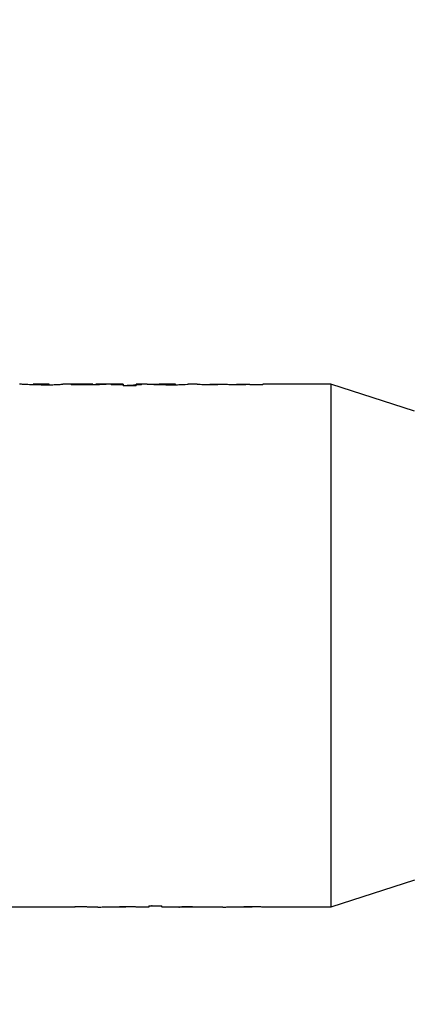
# Model space of a CAD drawing. Header units: inches. Extents: x 24 to 1128, y -69 to 748.
# Tile 291 of 656: x 342.38 to 349.75, y 595.06 to 613.42. Entities that reach past the tile are written whole.
import ezdxf

# ---------------------------------------------------------------- set-up
doc = ezdxf.new("R2010")
doc.units = ezdxf.units.IN
doc.header["$LTSCALE"] = 32
doc.header["$MEASUREMENT"] = 0
doc.layers.add('Dimension (ANSI)', color=7, linetype='Continuous', lineweight=25)
doc.layers.add('Visible (ANSI)', color=7, linetype='Continuous', lineweight=30)
doc.styles.add('Note Text (ANSI)', font='tahoma.ttf')
doc.dimstyles.new('SB Fraction-16 (ANSI)', dxfattribs={"dimscale": 32, "dimtxt": 0.125, "dimasz": 0.098425, "dimexe": 0.125, "dimexo": 0.0625, "dimgap": 0.031496, "dimtad": 0, "dimtih": 1, "dimtoh": 1, "dimdec": 4, "dimrnd": 1e-08, "dimzin": 0, "dimdsep": 46, "dimlunit": 5, "dimtxsty": 'Note Text (ANSI)', "dimcen": 0.09, "dimdle": 0.393701, "dimclrd": 256, "dimclre": 256, "dimclrt": 256, "dimadec": 0, "dimazin": 3, "dimtfac": 0.96, "dimtofl": 0, "dimtmove": 0, "dimatfit": 3, "dimfxl": 1, "dimfrac": 2, "dimtolj": 1, "dimtzin": 12, "dimlwd": -1, "dimlwe": -1, "dimarcsym": 0})

# ---------------------------------------------------------------- blocks, each defined once
blk = doc.blocks.new('*D18')
at = {"layer": 'Defpoints', "color": 0, "transparency": 16777216}
for p in [(468.781, 692.669), (316.974, 544.669), (468.781, 544.669)]:
    blk.add_point(p, dxfattribs=at)
at = {"layer": 'Dimension (ANSI)', "transparency": 16777216}
for p, q in [((466.781, 692.669), (312.974, 692.669)), ((316.974, 689.519), (316.974, 626.768)), ((316.974, 547.818), (316.974, 620.569)), ((466.781, 544.669), (312.974, 544.669))]:
    blk.add_line(p, q, dxfattribs=at)
for points in [[(316.449, 689.519), (317.499, 689.519), (316.974, 692.669)], [(316.449, 547.818), (317.499, 547.818), (316.974, 544.669)]]:
    blk.add_solid(points, dxfattribs=at)
at = {"layer": 'Dimension (ANSI)', "transparency": 16777216, "insert": (312.872, 625.76), "char_height": 4, "attachment_point": 1, "style": 'Note Text (ANSI)'}
blk.add_mtext('\\A1;148', dxfattribs=at)

msp = doc.modelspace()

# ---------------------------------------------------------------- linework, layer by layer
at = {"layer": 'Visible (ANSI)'}
for p, q in [((342.63009, 606.61217), (342.63009, 606.62213)), ((342.93084, 606.62253), (342.63296, 606.62253)), ((342.67281, 606.61149), (342.67281, 606.62099)), ((342.78199, 606.61081), (342.78199, 606.61945)), ((342.88879, 606.61147), (342.88879, 606.62091)), ((342.93389, 606.6122), (342.93389, 606.62213)), ((343.44345, 606.62253), (343.18401, 606.62253)), ((343.33895, 606.62156), (343.33895, 606.61419)), ((343.33895, 606.62156), (343.35893, 606.62156)), ((343.35893, 606.61371), (343.35893, 606.62156)), ((343.6109, 606.61082), (343.6109, 606.61945)), ((343.74401, 606.61156), (343.74401, 606.62119)), ((343.80058, 606.61251), (343.80058, 606.62048)), ((344.31363, 606.62253), (343.98294, 606.62253)), ((344.08578, 606.62029), (344.08578, 606.6125)), ((344.08578, 606.62029), (344.31363, 606.62029)), ((344.31363, 606.6125), (344.08578, 606.6125)), ((344.31363, 606.62253), (344.31363, 606.62029)), ((344.31363, 606.6125), (344.31363, 606.62029)), ((344.31363, 606.6125), (344.31363, 606.59389)), ((344.55414, 606.59389), (344.31363, 606.59389)), ((344.55414, 606.62029), (344.55414, 606.62253)), ((344.74444, 606.62253), (344.55414, 606.62253)), ((344.55414, 606.62029), (344.6554, 606.62029)), ((344.55414, 606.6125), (344.55414, 606.62029)), ((344.6554, 606.6125), (344.55414, 606.6125)), ((344.55414, 606.59389), (344.55414, 606.6125)), ((344.6554, 606.6125), (344.6554, 606.62029)), ((344.75868, 606.62139), (344.98452, 606.62139)), ((344.98452, 606.6117), (344.98452, 606.62241)), ((345.28911, 606.62241), (344.98452, 606.62241)), ((345.1287, 606.61085), (345.1287, 606.61945)), ((345.28911, 606.61278), (345.28911, 606.62241)), ((345.69338, 606.62253), (345.52485, 606.62253)), ((345.69338, 606.62253), (345.69338, 606.62222)), ((345.93389, 606.61083), (345.93389, 606.62221)), ((345.9346, 606.62253), (346.18705, 606.62253)), ((345.9507, 606.61084), (345.9507, 606.62147)), ((346.05711, 606.61256), (346.05711, 606.62029)), ((346.18705, 606.62253), (346.18705, 606.62145)), ((346.18705, 606.61708), (346.18705, 606.62145)), ((346.42756, 606.61083), (346.42756, 606.62221)), ((346.42831, 606.62253), (346.68072, 606.62253)), ((346.44516, 606.61083), (346.44516, 606.62147)), ((346.55078, 606.61233), (346.55078, 606.62029)), ((346.68072, 606.62253), (346.68072, 606.62145)), ((346.68072, 606.6169), (346.68072, 606.62145)), ((346.68072, 606.6169), (346.68072, 606.6125)), ((346.92123, 606.6125), (346.68072, 606.6125)), ((346.92123, 606.6125), (346.92123, 606.62253)), ((348.18763, 606.62253), (346.92123, 606.62253)), ((348.18763, 606.62253), (348.18763, 596.87453)), ((349.74963, 606.12003), (348.18763, 606.62253)), ((349.74963, 597.37703), (348.18763, 596.87453)), ((342.42756, 596.87453), (341.85463, 596.87453)), ((342.42756, 596.88078), (342.42756, 596.87453)), ((342.42756, 596.88078), (342.66806, 596.88078)), ((342.66806, 596.87744), (342.66806, 596.88078)), ((342.66806, 596.87744), (342.66806, 596.87467)), ((342.66806, 596.87453), (342.66806, 596.87467)), ((342.9151, 596.87453), (342.66806, 596.87453)), ((342.79801, 596.88092), (342.79801, 596.87522)), ((342.90362, 596.88212), (342.90362, 596.87466)), ((342.92123, 596.88212), (342.92123, 596.87604)), ((343.16173, 596.87732), (343.16173, 596.87467)), ((343.16173, 596.87453), (343.16173, 596.87467)), ((343.4094, 596.87453), (343.16173, 596.87453)), ((343.29168, 596.88074), (343.29168, 596.87522)), ((343.39809, 596.88211), (343.39809, 596.87466)), ((343.4149, 596.88212), (343.4149, 596.87604)), ((343.83674, 596.87453), (343.65521, 596.87453)), ((344.05968, 596.88057), (344.05968, 596.87463)), ((344.36142, 596.87453), (344.06409, 596.87453)), ((344.22008, 596.8821), (344.22008, 596.87572)), ((344.36427, 596.88142), (344.36427, 596.87463)), ((344.52182, 596.87753), (344.36427, 596.87753)), ((344.79465, 596.87453), (344.59826, 596.87453)), ((344.69338, 596.88078), (344.69338, 596.87522)), ((344.69338, 596.88078), (344.79465, 596.88078)), ((344.79465, 596.87522), (344.69338, 596.87522)), ((344.79465, 596.89648), (344.79465, 596.88078)), ((344.79465, 596.89648), (345.03515, 596.89648)), ((344.79465, 596.88078), (344.79465, 596.87522)), ((344.79465, 596.87522), (344.79465, 596.87453)), ((345.03515, 596.88078), (345.03515, 596.89648)), ((345.03515, 596.88078), (345.263, 596.88078)), ((345.03515, 596.88078), (345.03515, 596.87522)), ((345.03515, 596.87453), (345.03515, 596.87522)), ((345.263, 596.87522), (345.03515, 596.87522)), ((345.35225, 596.87453), (345.03515, 596.87453)), ((345.263, 596.87522), (345.263, 596.88078)), ((345.54821, 596.88078), (345.54821, 596.87893)), ((345.60477, 596.88154), (345.60477, 596.87477)), ((346.17637, 596.87453), (345.63552, 596.87453)), ((345.73788, 596.88213), (345.73788, 596.87572)), ((345.98986, 596.87984), (345.98986, 596.87463)), ((346.00984, 596.87463), (345.98986, 596.87463)), ((346.00984, 596.87463), (346.00984, 596.87947)), ((346.4149, 596.88103), (346.4149, 596.87622)), ((346.7031, 596.87453), (346.43077, 596.87453)), ((346.45999, 596.8816), (346.45999, 596.8749)), ((346.5668, 596.88213), (346.5668, 596.87572)), ((346.67597, 596.88159), (346.67597, 596.87486)), ((346.7187, 596.88105), (346.7187, 596.87622)), ((348.18763, 596.87453), (346.95723, 596.87453))]:
    msp.add_line(p, q, dxfattribs=at)
for points, knots in [([(342.78199, 606.61081), (342.75343, 606.61084), (342.72738, 606.61087), (342.66421, 606.61156), (342.63352, 606.61202), (342.54421, 606.61421), (342.50902, 606.61583), (342.46231, 606.61802), (342.43417, 606.61958), (342.40448, 606.62135), (342.39303, 606.62208), (342.38279, 606.62249), (342.38113, 606.62253), (342.37996, 606.62253)], [-1.047348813, -1.047348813, -1.047348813, -1.047348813, -0.854873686, -0.854873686, -0.729605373, -0.729605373, -0.51562942, -0.51562942, -0.228090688, -0.228090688, -0.117473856, -0.117473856, -0.084525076, -0.084525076, -0.084525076, -0.084525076]), ([(342.63009, 606.62213), (342.63053, 606.62247), (342.63099, 606.62263), (342.63906, 606.62238), (342.64328, 606.62219), (342.65749, 606.62156), (342.66625, 606.62123), (342.67281, 606.62099)], [-0.257740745, -0.257740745, -0.257740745, -0.257740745, -0.147965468, -0.147965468, -0.088690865, -0.088690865, 0, 0, 0, 0]), ([(342.67281, 606.62099), (342.6797, 606.62077), (342.68691, 606.62051), (342.71027, 606.61999), (342.72233, 606.61982), (342.75331, 606.61948), (342.77181, 606.61946), (342.78199, 606.61945)], [-0.152224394, -0.152224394, -0.152224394, -0.152224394, -0.11432199, -0.11432199, -0.077622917, -0.077622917, 0, 0, 0, 0]), ([(342.78199, 606.61081), (342.80775, 606.61084), (342.82839, 606.61086), (342.87653, 606.6113), (342.9031, 606.61162), (342.98586, 606.61317), (343.02221, 606.61458), (343.06439, 606.61629), (343.08063, 606.61704), (343.13169, 606.6196), (343.15112, 606.62085), (343.17378, 606.62219), (343.18027, 606.62256), (343.18373, 606.62255)], [0, 0, 0, 0, 0.19630921, 0.19630921, 0.33016539, 0.33016539, 0.60893106, 0.60893106, 0.81142835, 0.81142835, 1.31241177, 1.31241177, 1.81290569, 1.81290569, 1.81290569, 1.81290569]), ([(342.78199, 606.61945), (342.79206, 606.61946), (342.80274, 606.61947), (342.83935, 606.61971), (342.85178, 606.61995), (342.87033, 606.62034), (342.88044, 606.62066), (342.88879, 606.62091)], [-0.157578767, -0.157578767, -0.157578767, -0.157578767, -0.134817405, -0.134817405, -0.097054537, -0.097054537, 0, 0, 0, 0]), ([(342.88879, 606.62091), (342.89574, 606.62116), (342.90554, 606.62155), (342.93244, 606.62271), (342.93339, 606.62266), (342.93389, 606.62213)], [-0.4988748, -0.4988748, -0.4988748, -0.4988748, -0.318599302, -0.318599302, 0, 0, 0, 0]), ([(343.61802, 606.61081), (343.58045, 606.61084), (343.53233, 606.61089), (343.43442, 606.6123), (343.4151, 606.61261), (343.3666, 606.6135), (343.35483, 606.6138), (343.33895, 606.61419)], [-0.567123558, -0.567123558, -0.567123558, -0.567123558, -0.219131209, -0.219131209, -0.131275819, -0.131275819, 0, 0, 0, 0]), ([(343.35893, 606.62156), (343.36698, 606.62146), (343.37503, 606.62135), (343.38324, 606.62125), (343.3841, 606.62124), (343.38496, 606.62122), (343.38582, 606.62121), (343.38644, 606.62121), (343.38706, 606.6212), (343.38767, 606.62119), (343.39468, 606.6211), (343.40181, 606.62101), (343.40903, 606.62092), (343.41078, 606.6209), (343.41254, 606.62088), (343.41431, 606.62086), (343.41539, 606.62084), (343.41648, 606.62083), (343.41757, 606.62082), (343.42654, 606.62071), (343.43559, 606.6206), (343.44476, 606.6205), (343.44597, 606.62048), (343.44718, 606.62047), (343.44839, 606.62046), (343.45728, 606.62036), (343.46627, 606.62026), (343.47534, 606.62017), (343.47589, 606.62017), (343.47645, 606.62016), (343.477, 606.62016), (343.47801, 606.62015), (343.47901, 606.62014), (343.48002, 606.62013), (343.48815, 606.62005), (343.49632, 606.61997), (343.50452, 606.61991), (343.50642, 606.61989), (343.50833, 606.61987), (343.51023, 606.61986), (343.51087, 606.61985), (343.51151, 606.61985), (343.51216, 606.61984), (343.51903, 606.61979), (343.52594, 606.61974), (343.53286, 606.6197), (343.53639, 606.61968), (343.53992, 606.61966), (343.54346, 606.61964), (343.54387, 606.61964), (343.54428, 606.61963), (343.54469, 606.61963), (343.55088, 606.6196), (343.55709, 606.61957), (343.56332, 606.61954), (343.56789, 606.61953), (343.57248, 606.61951), (343.57708, 606.6195), (343.57726, 606.6195), (343.57743, 606.6195), (343.57761, 606.6195), (343.58319, 606.61948), (343.58878, 606.61948), (343.59439, 606.61947), (343.59989, 606.61946), (343.6054, 606.61946), (343.6109, 606.61945)], [0, 0, 0, 0, 0.00071941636, 0.00071941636, 0.00071941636, 0.0007946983, 0.0007946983, 0.0007946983, 0.00084835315, 0.00084835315, 0.00084835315, 0.00145755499, 0.00145755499, 0.00145755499, 0.00160545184, 0.00160545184, 0.00160545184, 0.0016967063, 0.0016967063, 0.0016967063, 0.00244636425, 0.00244636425, 0.00244636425, 0.00254505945, 0.00254505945, 0.00254505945, 0.00326906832, 0.00326906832, 0.00326906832, 0.00331341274, 0.00331341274, 0.00331341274, 0.0033934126, 0.0033934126, 0.0033934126, 0.00404109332, 0.00404109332, 0.00404109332, 0.00419121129, 0.00419121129, 0.00419121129, 0.00424176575, 0.00424176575, 0.00424176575, 0.00478283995, 0.00478283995, 0.00478283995, 0.00505812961, 0.00505812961, 0.00505812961, 0.00509011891, 0.00509011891, 0.00509011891, 0.00557147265, 0.00557147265, 0.00557147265, 0.005925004, 0.005925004, 0.005925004, 0.00593847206, 0.00593847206, 0.00593847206, 0.00636683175, 0.00636683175, 0.00636683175, 0.00678682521, 0.00678682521, 0.00678682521, 0.00678682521]), ([(343.64334, 606.62232), (343.63089, 606.62234), (343.61843, 606.62237), (343.60596, 606.62238), (343.605, 606.62239), (343.60404, 606.62239), (343.60308, 606.62239), (343.59073, 606.62241), (343.57837, 606.62242), (343.56601, 606.62243), (343.56491, 606.62244), (343.56381, 606.62244), (343.56272, 606.62244), (343.54987, 606.62245), (343.53703, 606.62247), (343.52427, 606.62248), (343.52366, 606.62248), (343.52305, 606.62248), (343.52244, 606.62248), (343.50908, 606.62249), (343.49581, 606.6225), (343.48254, 606.62251)], [0, 0, 0, 0, 0.00096751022, 0.00096751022, 0.00096751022, 0.0010420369, 0.0010420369, 0.0010420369, 0.00199918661, 0.00199918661, 0.00199918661, 0.00208407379, 0.00208407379, 0.00208407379, 0.0030783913, 0.0030783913, 0.0030783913, 0.00312611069, 0.00312611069, 0.00312611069, 0.00416814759, 0.00416814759, 0.00416814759, 0.00416814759]), ([(343.6109, 606.61945), (343.62572, 606.61946), (343.64095, 606.61948), (343.67823, 606.61966), (343.69389, 606.61983), (343.71355, 606.62007), (343.72328, 606.62024), (343.73503, 606.62054), (343.73837, 606.62067), (343.74321, 606.62094), (343.74351, 606.62107), (343.74401, 606.62119)], [-0.172501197, -0.172501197, -0.172501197, -0.172501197, -0.147617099, -0.147617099, -0.115066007, -0.115066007, -0.068440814, -0.068440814, -0.039038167, -0.039038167, 0, 0, 0, 0]), ([(343.99718, 606.62181), (343.99684, 606.62163), (343.99719, 606.62122), (343.98295, 606.61985), (343.97491, 606.6192), (343.95336, 606.61793), (343.94449, 606.61746), (343.9014, 606.61537), (343.86673, 606.6142), (343.81415, 606.61275), (343.7792, 606.61194), (343.71423, 606.61121), (343.69384, 606.61105), (343.65518, 606.61085), (343.63881, 606.61083), (343.61802, 606.61081)], [-1.56099286, -1.56099286, -1.56099286, -1.56099286, -1.25590377, -1.25590377, -1.08155371, -1.08155371, -0.98434391, -0.98434391, -0.65374139, -0.65374139, -0.29957943, -0.29957943, -0.15844301, -0.15844301, 0, 0, 0, 0]), ([(343.74401, 606.62119), (343.74394, 606.62122), (343.74387, 606.62125), (343.74378, 606.62128), (343.74369, 606.62131), (343.7436, 606.62134), (343.74347, 606.62136), (343.74335, 606.62139), (343.7432, 606.62142), (343.74301, 606.62145), (343.74296, 606.62145), (343.74289, 606.62146), (343.74283, 606.62147), (343.74276, 606.62148), (343.74268, 606.62149), (343.74261, 606.6215), (343.74238, 606.62152), (343.74213, 606.62154), (343.74186, 606.62156), (343.74157, 606.62159), (343.74125, 606.62161), (343.74093, 606.62163), (343.74058, 606.62165), (343.74021, 606.62166), (343.73983, 606.62168), (343.73978, 606.62168), (343.73972, 606.62169), (343.73966, 606.62169), (343.73934, 606.6217), (343.73902, 606.62172), (343.73871, 606.62173), (343.73849, 606.62174), (343.73828, 606.62174), (343.73807, 606.62175), (343.73748, 606.62177), (343.73683, 606.62179), (343.73613, 606.62181), (343.7355, 606.62182), (343.73483, 606.62184), (343.73412, 606.62186), (343.73334, 606.62187), (343.73251, 606.62189), (343.73164, 606.62191), (343.73081, 606.62192), (343.72994, 606.62193), (343.72905, 606.62195), (343.72885, 606.62195), (343.72865, 606.62195), (343.72845, 606.62196), (343.7282, 606.62196), (343.72791, 606.62196), (343.72758, 606.62197), (343.72728, 606.62197), (343.72694, 606.62197), (343.72657, 606.62198), (343.72604, 606.62199), (343.72543, 606.62199), (343.72471, 606.622), (343.72401, 606.62201), (343.72321, 606.62201), (343.72229, 606.62202), (343.72161, 606.62203), (343.72087, 606.62204), (343.72005, 606.62204), (343.71934, 606.62205), (343.71858, 606.62205), (343.71776, 606.62206), (343.71705, 606.62206), (343.71629, 606.62207), (343.71549, 606.62207), (343.71518, 606.62208), (343.71486, 606.62208), (343.71454, 606.62208), (343.71295, 606.62209), (343.7112, 606.6221), (343.70927, 606.62211), (343.70884, 606.62211), (343.70841, 606.62212), (343.70796, 606.62212), (343.70652, 606.62213), (343.70505, 606.62213), (343.70354, 606.62214), (343.70194, 606.62215), (343.70029, 606.62216), (343.69856, 606.62216), (343.69797, 606.62217), (343.69736, 606.62217), (343.69674, 606.62217), (343.69427, 606.62218), (343.69163, 606.62219), (343.68875, 606.6222), (343.68647, 606.62221), (343.68404, 606.62222), (343.68142, 606.62223), (343.67953, 606.62223), (343.67754, 606.62224), (343.67544, 606.62224), (343.67464, 606.62225), (343.67383, 606.62225), (343.67301, 606.62225), (343.67057, 606.62226), (343.668, 606.62226), (343.66526, 606.62227), (343.66283, 606.62228), (343.66026, 606.62228), (343.65756, 606.62229), (343.65519, 606.6223), (343.65272, 606.6223), (343.65014, 606.62231), (343.64795, 606.62231), (343.64569, 606.62232), (343.64334, 606.62232)], [-1.625379, -1.625379, -1.625379, -1.625379, -1.55264779, -1.55264779, -1.55264779, -1.48217293, -1.48217293, -1.48217293, -1.41455327, -1.41455327, -1.41455327, -1.39326477, -1.39326477, -1.39326477, -1.37155691, -1.37155691, -1.37155691, -1.30906284, -1.30906284, -1.30906284, -1.24211643, -1.24211643, -1.24211643, -1.1689538, -1.1689538, -1.1689538, -1.15771599, -1.15771599, -1.15771599, -1.09520053, -1.09520053, -1.09520053, -1.05213604, -1.05213604, -1.05213604, -0.92940918, -0.92940918, -0.92940918, -0.81867678, -0.81867678, -0.81867678, -0.69511766, -0.69511766, -0.69511766, -0.57731685, -0.57731685, -0.57731685, -0.55127759, -0.55127759, -0.55127759, -0.51868354, -0.51868354, -0.51868354, -0.48998937, -0.48998937, -0.48998937, -0.44992718, -0.44992718, -0.44992718, -0.41105446, -0.41105446, -0.41105446, -0.38227551, -0.38227551, -0.38227551, -0.35731666, -0.35731666, -0.35731666, -0.33554717, -0.33554717, -0.33554717, -0.32721164, -0.32721164, -0.32721164, -0.28586815, -0.28586815, -0.28586815, -0.276737, -0.276737, -0.276737, -0.24709464, -0.24709464, -0.24709464, -0.21584678, -0.21584678, -0.21584678, -0.20503377, -0.20503377, -0.20503377, -0.16169596, -0.16169596, -0.16169596, -0.12728994, -0.12728994, -0.12728994, -0.10233656, -0.10233656, -0.10233656, -0.09288393, -0.09288393, -0.09288393, -0.06501776, -0.06501776, -0.06501776, -0.04014676, -0.04014676, -0.04014676, -0.01837745, -0.01837745, -0.01837745, 0, 0, 0, 0]), ([(343.99718, 606.62181), (343.99683, 606.62205), (343.99644, 606.62233), (343.98762, 606.62254), (343.98166, 606.62256), (343.9535, 606.62229), (343.9318, 606.62195), (343.91406, 606.6217), (343.89441, 606.62141), (343.83598, 606.62076), (343.81138, 606.62056), (343.80058, 606.62048)], [0, 0, 0, 0, 0.109641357, 0.109641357, 0.180456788, 0.180456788, 0.289374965, 0.289374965, 0.335133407, 0.335133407, 0.373910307, 0.373910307, 0.373910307, 0.373910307]), ([(344.31363, 606.60092), (344.32804, 606.601), (344.34339, 606.60113), (344.37952, 606.60168), (344.40919, 606.60222), (344.45696, 606.60417), (344.47548, 606.60514), (344.49883, 606.60689), (344.5051, 606.60746), (344.52758, 606.60987), (344.53604, 606.61147), (344.55098, 606.61468), (344.5537, 606.61662), (344.55414, 606.61817)], [-0.811015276, -0.811015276, -0.811015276, -0.811015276, -0.684903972, -0.684903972, -0.531213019, -0.531213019, -0.441227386, -0.441227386, -0.397922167, -0.397922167, -0.279747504, -0.279747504, 0, 0, 0, 0]), ([(345.10734, 606.61081), (345.08436, 606.61084), (345.06371, 606.61086), (345.01195, 606.61127), (344.98933, 606.6116), (344.92798, 606.61268), (344.89865, 606.61366), (344.84184, 606.61584), (344.81806, 606.61722), (344.78721, 606.61917), (344.77021, 606.62041), (344.7493, 606.62219), (344.74587, 606.62253), (344.74458, 606.62253)], [-1.48025459, -1.48025459, -1.48025459, -1.48025459, -1.37906885, -1.37906885, -1.27309661, -1.27309661, -1.02216587, -1.02216587, -0.64066667, -0.64066667, -0.30281551, -0.30281551, -0.05297193, -0.05297193, -0.05297193, -0.05297193]), ([(344.98452, 606.62241), (344.98556, 606.62229), (344.98656, 606.62205), (345.00003, 606.62131), (345.00784, 606.62098), (345.02565, 606.62042), (345.0365, 606.62018), (345.05342, 606.61989), (345.06551, 606.61972), (345.1009, 606.61947), (345.11402, 606.61946), (345.1287, 606.61945)], [-0.5882766, -0.5882766, -0.5882766, -0.5882766, -0.452099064, -0.452099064, -0.351062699, -0.351062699, -0.231249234, -0.231249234, -0.111908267, -0.111908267, 0, 0, 0, 0]), ([(345.10734, 606.61081), (345.14353, 606.61087), (345.19193, 606.61095), (345.31111, 606.61307), (345.35, 606.61444), (345.40799, 606.61673), (345.44411, 606.61843), (345.50311, 606.62161), (345.51447, 606.62223), (345.5215, 606.62249), (345.52338, 606.62253), (345.52476, 606.62253)], [0, 0, 0, 0, 0.27585115, 0.27585115, 0.54870463, 0.54870463, 0.84164093, 0.84164093, 1.15011977, 1.15011977, 1.32911002, 1.32911002, 1.32911002, 1.32911002]), ([(345.1287, 606.61945), (345.14478, 606.61947), (345.16953, 606.61949), (345.22147, 606.62009), (345.23505, 606.62039), (345.25888, 606.62096), (345.26652, 606.62125), (345.283, 606.62191), (345.28672, 606.62225), (345.28911, 606.62241)], [-0.430745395, -0.430745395, -0.430745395, -0.430745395, -0.347624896, -0.347624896, -0.282251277, -0.282251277, -0.182326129, -0.182326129, 0, 0, 0, 0]), ([(345.9414, 606.61081), (345.92113, 606.61085), (345.88763, 606.6109), (345.82887, 606.61212), (345.8058, 606.61281), (345.75938, 606.61502), (345.74393, 606.61613), (345.72305, 606.61783), (345.71102, 606.61901), (345.69509, 606.62129), (345.69385, 606.6219), (345.69338, 606.62222)], [-1.4104958, -1.4104958, -1.4104958, -1.4104958, -0.96336726, -0.96336726, -0.70412424, -0.70412424, -0.45152791, -0.45152791, -0.21755853, -0.21755853, 0, 0, 0, 0]), ([(345.93389, 606.62221), (345.93394, 606.62231), (345.934, 606.62239), (345.93408, 606.62244), (345.93416, 606.62249), (345.93426, 606.62252), (345.93448, 606.62253), (345.93452, 606.62253), (345.93456, 606.62253), (345.9346, 606.62253)], [-0.465012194, -0.465012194, -0.465012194, -0.465012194, -0.386773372, -0.386773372, -0.386773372, -0.314526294, -0.314526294, -0.314526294, -0.302212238, -0.302212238, -0.302212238, -0.302212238]), ([(345.9346, 606.62253), (345.93502, 606.62253), (345.93578, 606.62241), (345.94005, 606.622), (345.94538, 606.62173), (345.9507, 606.62147)], [-0.157175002, -0.157175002, -0.157175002, -0.157175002, -0.101938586, -0.101938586, 0, 0, 0, 0]), ([(346.21553, 606.61812), (346.15887, 606.61613), (346.09481, 606.61332), (345.98874, 606.61094), (345.96039, 606.61086), (345.9414, 606.61081)], [-0.387916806, -0.387916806, -0.387916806, -0.387916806, -0.14481352, -0.14481352, 0, 0, 0, 0]), ([(345.9507, 606.62147), (345.95316, 606.62138), (345.95537, 606.62128), (345.96238, 606.62107), (345.96634, 606.62097), (345.9739, 606.62081), (345.98138, 606.62067), (346.0153, 606.62032), (346.03808, 606.6203), (346.05711, 606.62029)], [-0.38096632, -0.38096632, -0.38096632, -0.38096632, -0.305266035, -0.305266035, -0.229174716, -0.229174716, -0.144989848, -0.144989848, 0, 0, 0, 0]), ([(346.05711, 606.62029), (346.07445, 606.62031), (346.08985, 606.62033), (346.13598, 606.62078), (346.16265, 606.62116), (346.18705, 606.62145)], [-0.418414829, -0.418414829, -0.418414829, -0.418414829, -0.214264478, -0.214264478, 0, 0, 0, 0]), ([(346.43567, 606.61081), (346.4169, 606.61085), (346.38976, 606.6109), (346.3205, 606.61226), (346.29933, 606.61316), (346.26565, 606.61464), (346.25323, 606.61539), (346.23164, 606.61679), (346.22386, 606.61747), (346.21553, 606.61812)], [-0.363141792, -0.363141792, -0.363141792, -0.363141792, -0.292499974, -0.292499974, -0.219948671, -0.219948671, -0.132793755, -0.132793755, 0, 0, 0, 0]), ([(346.42756, 606.62221), (346.42761, 606.6223), (346.42767, 606.62238), (346.42774, 606.62243), (346.42774, 606.62243), (346.42775, 606.62244), (346.42775, 606.62244), (346.42782, 606.62249), (346.42789, 606.62252), (346.42813, 606.62253), (346.42814, 606.62253), (346.42814, 606.62253), (346.42815, 606.62253), (346.4282, 606.62253), (346.42825, 606.62253), (346.42831, 606.62253)], [-0.494314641, -0.494314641, -0.494314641, -0.494314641, -0.411444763, -0.411444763, -0.411444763, -0.404322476, -0.404322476, -0.404322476, -0.327410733, -0.327410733, -0.327410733, -0.325194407, -0.325194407, -0.325194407, -0.31069031, -0.31069031, -0.31069031, -0.31069031]), ([(346.42831, 606.62253), (346.42854, 606.62253), (346.42883, 606.62252), (346.42928, 606.62249), (346.42938, 606.62248), (346.42997, 606.62242), (346.43046, 606.62236), (346.43466, 606.62199), (346.43976, 606.62172), (346.44516, 606.62147)], [-0.161091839, -0.161091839, -0.161091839, -0.161091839, -0.137689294, -0.137689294, -0.130737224, -0.130737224, -0.09984067, -0.09984067, 0, 0, 0, 0]), ([(346.68072, 606.6169), (346.64609, 606.61563), (346.61708, 606.6144), (346.54737, 606.61218), (346.52778, 606.61169), (346.47667, 606.6109), (346.45573, 606.61085), (346.43567, 606.61081)], [-0.545906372, -0.545906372, -0.545906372, -0.545906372, -0.27798929, -0.27798929, -0.152937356, -0.152937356, 0, 0, 0, 0]), ([(346.44516, 606.62147), (346.44806, 606.62136), (346.45062, 606.62125), (346.45894, 606.62102), (346.46376, 606.62091), (346.47651, 606.62067), (346.48482, 606.62056), (346.51397, 606.62031), (346.53326, 606.6203), (346.55078, 606.62029)], [-0.357928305, -0.357928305, -0.357928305, -0.357928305, -0.269043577, -0.269043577, -0.206242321, -0.206242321, -0.133531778, -0.133531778, 0, 0, 0, 0]), ([(346.55078, 606.62029), (346.56873, 606.62031), (346.58175, 606.62032), (346.63044, 606.62079), (346.6564, 606.62116), (346.68072, 606.62145)], [-0.403927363, -0.403927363, -0.403927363, -0.403927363, -0.21314265, -0.21314265, 0, 0, 0, 0]), ([(342.66806, 596.87744), (342.70901, 596.87853), (342.75782, 596.88007), (342.84961, 596.88203), (342.888, 596.88209), (342.91312, 596.88213)], [-0.366919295, -0.366919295, -0.366919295, -0.366919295, -0.1915115, -0.1915115, 0, 0, 0, 0]), ([(342.79801, 596.87522), (342.78115, 596.87521), (342.76847, 596.8752), (342.72156, 596.87497), (342.695, 596.87479), (342.66806, 596.87467)], [-0.440166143, -0.440166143, -0.440166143, -0.440166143, -0.236013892, -0.236013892, 0, 0, 0, 0]), ([(342.90362, 596.87466), (342.90055, 596.8747), (342.89786, 596.87475), (342.88939, 596.87485), (342.88439, 596.87491), (342.86904, 596.87504), (342.85996, 596.8751), (342.83259, 596.87521), (342.81428, 596.87522), (342.79801, 596.87522)], [-0.345293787, -0.345293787, -0.345293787, -0.345293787, -0.245002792, -0.245002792, -0.187434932, -0.187434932, -0.123997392, -0.123997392, 0, 0, 0, 0]), ([(342.92123, 596.87604), (342.92118, 596.87587), (342.92113, 596.87572), (342.92109, 596.87559), (342.92107, 596.87554), (342.92105, 596.8755), (342.92103, 596.87545), (342.92101, 596.87539), (342.92098, 596.87534), (342.92095, 596.87529), (342.92092, 596.87525), (342.92088, 596.8752), (342.92083, 596.87516), (342.92082, 596.87514), (342.9208, 596.87513), (342.92078, 596.87512), (342.92074, 596.87509), (342.92069, 596.87506), (342.92063, 596.87504), (342.92058, 596.87501), (342.92051, 596.87499), (342.92045, 596.87496), (342.92036, 596.87493), (342.92027, 596.87491), (342.92017, 596.87488), (342.92007, 596.87485), (342.91996, 596.87483), (342.91984, 596.8748), (342.91977, 596.87479), (342.91971, 596.87478), (342.91965, 596.87476), (342.9195, 596.87473), (342.91936, 596.87471), (342.91921, 596.87469), (342.91908, 596.87467), (342.91894, 596.87465), (342.91878, 596.87463), (342.91868, 596.87462), (342.91858, 596.87461), (342.91846, 596.87461), (342.91823, 596.87459), (342.91795, 596.87458), (342.91762, 596.87456), (342.9173, 596.87455), (342.91692, 596.87454), (342.91648, 596.87454), (342.91621, 596.87453), (342.91592, 596.87453), (342.91559, 596.87453), (342.91529, 596.87453), (342.91495, 596.87453), (342.91457, 596.87453), (342.91425, 596.87453), (342.9139, 596.87453), (342.91351, 596.87454), (342.91308, 596.87454), (342.9126, 596.87454), (342.91207, 596.87455), (342.91155, 596.87455), (342.91099, 596.87456), (342.91037, 596.87457), (342.90999, 596.87457), (342.90959, 596.87458), (342.90916, 596.87458), (342.90861, 596.87459), (342.90801, 596.8746), (342.90737, 596.87461), (342.90677, 596.87461), (342.90613, 596.87462), (342.90547, 596.87463), (342.90487, 596.87464), (342.90425, 596.87465), (342.90362, 596.87466)], [-0.538539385, -0.538539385, -0.538539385, -0.538539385, -0.479298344, -0.479298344, -0.479298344, -0.456863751, -0.456863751, -0.456863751, -0.428774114, -0.428774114, -0.428774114, -0.400030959, -0.400030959, -0.400030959, -0.391148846, -0.391148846, -0.391148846, -0.36947222, -0.36947222, -0.36947222, -0.347292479, -0.347292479, -0.347292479, -0.319875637, -0.319875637, -0.319875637, -0.290151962, -0.290151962, -0.290151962, -0.27491072, -0.27491072, -0.27491072, -0.242151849, -0.242151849, -0.242151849, -0.215446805, -0.215446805, -0.215446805, -0.199348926, -0.199348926, -0.199348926, -0.167497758, -0.167497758, -0.167497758, -0.13564659, -0.13564659, -0.13564659, -0.116059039, -0.116059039, -0.116059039, -0.097638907, -0.097638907, -0.097638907, -0.08193345, -0.08193345, -0.08193345, -0.064379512, -0.064379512, -0.064379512, -0.047618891, -0.047618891, -0.047618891, -0.037502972, -0.037502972, -0.037502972, -0.02425237, -0.02425237, -0.02425237, -0.011600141, -0.011600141, -0.011600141, 0, 0, 0, 0]), ([(342.91312, 596.88213), (342.93248, 596.88211), (342.95767, 596.88207), (343.02763, 596.881), (343.04953, 596.88027), (343.08408, 596.87908), (343.09631, 596.87852), (343.11731, 596.87751), (343.12499, 596.87703), (343.13325, 596.87659)], [-0.363043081, -0.363043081, -0.363043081, -0.363043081, -0.293952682, -0.293952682, -0.216864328, -0.216864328, -0.131774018, -0.131774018, 0, 0, 0, 0]), ([(343.13325, 596.87659), (343.19235, 596.87801), (343.25588, 596.88018), (343.36082, 596.88203), (343.38843, 596.88209), (343.40738, 596.88213)], [-0.387771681, -0.387771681, -0.387771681, -0.387771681, -0.144546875, -0.144546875, 0, 0, 0, 0]), ([(343.29168, 596.87522), (343.27548, 596.87521), (343.26069, 596.8752), (343.21554, 596.87498), (343.18893, 596.87479), (343.16173, 596.87467)], [-0.45181326, -0.45181326, -0.45181326, -0.45181326, -0.238801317, -0.238801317, 0, 0, 0, 0]), ([(343.39809, 596.87466), (343.39553, 596.8747), (343.39322, 596.87474), (343.38593, 596.87483), (343.38179, 596.87488), (343.37371, 596.87496), (343.36608, 596.87503), (343.33191, 596.87521), (343.30936, 596.87522), (343.29168, 596.87522)], [-0.417584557, -0.417584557, -0.417584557, -0.417584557, -0.310244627, -0.310244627, -0.215161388, -0.215161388, -0.134777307, -0.134777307, 0, 0, 0, 0]), ([(343.4149, 596.87604), (343.41484, 596.87582), (343.41478, 596.87562), (343.4147, 596.87545), (343.41462, 596.87529), (343.41452, 596.87515), (343.41431, 596.87503), (343.41411, 596.87492), (343.41381, 596.87483), (343.41351, 596.87476), (343.41344, 596.87474), (343.41336, 596.87472), (343.41328, 596.87471), (343.41315, 596.87468), (343.41302, 596.87466), (343.41286, 596.87464), (343.41276, 596.87463), (343.41265, 596.87462), (343.41253, 596.87461), (343.41232, 596.87459), (343.41208, 596.87457), (343.41178, 596.87456), (343.41153, 596.87455), (343.41123, 596.87455), (343.41089, 596.87454), (343.41084, 596.87454), (343.4108, 596.87454), (343.41075, 596.87454), (343.41044, 596.87453), (343.41009, 596.87453), (343.40969, 596.87453), (343.40933, 596.87453), (343.40893, 596.87453), (343.40848, 596.87453), (343.40826, 596.87453), (343.40803, 596.87453), (343.40778, 596.87454), (343.40731, 596.87454), (343.40679, 596.87454), (343.40621, 596.87455), (343.40567, 596.87456), (343.40508, 596.87456), (343.40442, 596.87457), (343.40411, 596.87457), (343.40377, 596.87458), (343.40343, 596.87458), (343.40284, 596.87459), (343.40221, 596.8746), (343.40155, 596.87461), (343.40093, 596.87462), (343.40029, 596.87463), (343.39963, 596.87464), (343.39913, 596.87464), (343.39861, 596.87465), (343.39809, 596.87466)], [-0.46041841, -0.46041841, -0.46041841, -0.46041841, -0.383694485, -0.383694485, -0.383694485, -0.31286095, -0.31286095, -0.31286095, -0.248548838, -0.248548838, -0.248548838, -0.231721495, -0.231721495, -0.231721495, -0.205382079, -0.205382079, -0.205382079, -0.188636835, -0.188636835, -0.188636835, -0.160404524, -0.160404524, -0.160404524, -0.135675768, -0.135675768, -0.135675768, -0.132172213, -0.132172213, -0.132172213, -0.110642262, -0.110642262, -0.110642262, -0.090995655, -0.090995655, -0.090995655, -0.081362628, -0.081362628, -0.081362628, -0.063008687, -0.063008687, -0.063008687, -0.045710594, -0.045710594, -0.045710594, -0.037315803, -0.037315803, -0.037315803, -0.023111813, -0.023111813, -0.023111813, -0.010037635, -0.010037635, -0.010037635, 0, 0, 0, 0]), ([(343.65518, 596.87453), (343.65451, 596.87453), (343.65266, 596.87474), (343.63757, 596.87596), (343.62553, 596.87679), (343.60845, 596.87779), (343.60042, 596.87821), (343.56936, 596.87967), (343.54723, 596.88036), (343.51046, 596.88129), (343.4896, 596.88162), (343.44612, 596.88208), (343.4258, 596.88211), (343.40738, 596.88213)], [0.02725589, 0.02725589, 0.02725589, 0.02725589, 0.22167819, 0.22167819, 0.45848423, 0.45848423, 0.62038028, 0.62038028, 1.01654701, 1.01654701, 1.51411579, 1.51411579, 2.17275091, 2.17275091, 2.17275091, 2.17275091]), ([(343.83674, 596.87453), (343.85036, 596.87452), (343.87108, 596.87523), (343.92802, 596.8771), (343.96768, 596.87839), (344.01521, 596.87966), (344.04824, 596.88051), (344.15914, 596.88203), (344.20448, 596.88209), (344.24144, 596.88213)], [-0.979450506, -0.979450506, -0.979450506, -0.979450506, -0.803483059, -0.803483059, -0.535622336, -0.535622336, -0.281688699, -0.281688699, 0, 0, 0, 0]), ([(344.22008, 596.87572), (344.20232, 596.87571), (344.18616, 596.8757), (344.13807, 596.87543), (344.12213, 596.87525), (344.09677, 596.87497), (344.08764, 596.87482), (344.08015, 596.87471), (344.0721, 596.87458), (344.0612, 596.8745), (344.06045, 596.87458), (344.05968, 596.87463)], [-0.32115653, -0.32115653, -0.32115653, -0.32115653, -0.283335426, -0.283335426, -0.238486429, -0.238486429, -0.125688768, -0.125688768, -0.059341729, -0.059341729, 0, 0, 0, 0]), ([(344.36427, 596.87463), (344.36276, 596.87447), (344.36021, 596.8745), (344.33907, 596.87489), (344.32851, 596.87506), (344.31598, 596.87523), (344.30543, 596.87537), (344.26236, 596.8757), (344.23227, 596.87571), (344.22008, 596.87572)], [-0.229000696, -0.229000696, -0.229000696, -0.229000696, -0.181746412, -0.181746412, -0.145833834, -0.145833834, -0.092903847, -0.092903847, 0, 0, 0, 0]), ([(344.59825, 596.87453), (344.59719, 596.87453), (344.59596, 596.87454), (344.59005, 596.87466), (344.58058, 596.87503), (344.53558, 596.87701), (344.50909, 596.87805), (344.45863, 596.8797), (344.42603, 596.88042), (344.37479, 596.88136), (344.34514, 596.88167), (344.29229, 596.88209), (344.26716, 596.88211), (344.24144, 596.88213)], [0.167529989, 0.167529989, 0.167529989, 0.167529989, 0.199116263, 0.199116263, 0.296752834, 0.296752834, 0.397888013, 0.397888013, 0.550169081, 0.550169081, 0.762064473, 0.762064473, 1.089571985, 1.089571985, 1.089571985, 1.089571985]), ([(344.85675, 596.89648), (344.84915, 596.8958), (344.84402, 596.89523), (344.83063, 596.89363), (344.82071, 596.89221), (344.79805, 596.88701), (344.79512, 596.88432), (344.79465, 596.88211)], [-0.556581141, -0.556581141, -0.556581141, -0.556581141, -0.492615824, -0.492615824, -0.30134656, -0.30134656, 0, 0, 0, 0]), ([(345.35161, 596.87456), (345.3523, 596.87464), (345.35391, 596.87488), (345.3748, 596.87589), (345.38744, 596.87645), (345.42229, 596.87767), (345.43588, 596.87813), (345.47418, 596.87923), (345.51497, 596.88043), (345.64424, 596.88206), (345.69985, 596.88211), (345.73076, 596.88213)], [-3.90565252, -3.90565252, -3.90565252, -3.90565252, -1.8909672, -1.8909672, -0.84044445, -0.84044445, -0.50145216, -0.50145216, -0.23557247, -0.23557247, 0, 0, 0, 0]), ([(345.54821, 596.87893), (345.53584, 596.87878), (345.51468, 596.87853), (345.47506, 596.87787), (345.45575, 596.87751), (345.41886, 596.87664), (345.39826, 596.87607), (345.37779, 596.87539), (345.3659, 596.87497), (345.35244, 596.8745), (345.35198, 596.87451), (345.35161, 596.87456)], [-2.30100383, -2.30100383, -2.30100383, -2.30100383, -1.40061575, -1.40061575, -0.82880308, -0.82880308, -0.25832741, -0.25832741, -0.11760733, -0.11760733, 0, 0, 0, 0]), ([(345.73788, 596.87572), (345.72331, 596.87571), (345.70817, 596.8757), (345.67117, 596.87559), (345.65571, 596.87549), (345.63439, 596.87534), (345.62512, 596.87524), (345.6139, 596.87509), (345.61053, 596.87502), (345.60552, 596.87488), (345.60526, 596.87482), (345.60477, 596.87477)], [-0.142504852, -0.142504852, -0.142504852, -0.142504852, -0.124954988, -0.124954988, -0.102091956, -0.102091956, -0.064903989, -0.064903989, -0.037886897, -0.037886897, 0, 0, 0, 0]), ([(345.63551, 596.87453), (345.63401, 596.87453), (345.63271, 596.87453), (345.62582, 596.87453), (345.6211, 596.87453), (345.61357, 596.87456), (345.61021, 596.87457), (345.60552, 596.87465), (345.60515, 596.87471), (345.60477, 596.87477)], [0.229960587, 0.229960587, 0.229960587, 0.229960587, 0.262667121, 0.262667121, 0.425599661, 0.425599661, 0.53810284, 0.53810284, 0.656373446, 0.656373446, 0.656373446, 0.656373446]), ([(345.73076, 596.88213), (345.76657, 596.88211), (345.81722, 596.88207), (345.91734, 596.88091), (345.93603, 596.88067), (345.98309, 596.87999), (345.99395, 596.87977), (346.00984, 596.87947)], [-0.588675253, -0.588675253, -0.588675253, -0.588675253, -0.218774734, -0.218774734, -0.131303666, -0.131303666, 0, 0, 0, 0]), ([(345.98986, 596.87463), (345.98181, 596.87466), (345.97377, 596.8747), (345.96556, 596.87475), (345.9647, 596.87475), (345.96383, 596.87476), (345.96296, 596.87476), (345.96234, 596.87477), (345.96173, 596.87477), (345.96111, 596.87477), (345.95411, 596.87481), (345.94698, 596.87485), (345.93976, 596.87489), (345.93801, 596.8749), (345.93624, 596.87492), (345.93448, 596.87493), (345.93339, 596.87493), (345.9323, 596.87494), (345.93121, 596.87495), (345.92225, 596.875), (345.91319, 596.87505), (345.90402, 596.87511), (345.90281, 596.87512), (345.9016, 596.87512), (345.90039, 596.87513), (345.89151, 596.87518), (345.88253, 596.87524), (345.87346, 596.87529), (345.8729, 596.87529), (345.87234, 596.87529), (345.87178, 596.8753), (345.87078, 596.8753), (345.86977, 596.87531), (345.86877, 596.87531), (345.86064, 596.87536), (345.85248, 596.8754), (345.84429, 596.87544), (345.84238, 596.87545), (345.84047, 596.87546), (345.83855, 596.87547), (345.83791, 596.87547), (345.83727, 596.87548), (345.83663, 596.87548), (345.82975, 596.87551), (345.82285, 596.87554), (345.81592, 596.87557), (345.8124, 596.87558), (345.80886, 596.87559), (345.80533, 596.8756), (345.80491, 596.8756), (345.8045, 596.87561), (345.80409, 596.87561), (345.7979, 596.87563), (345.79169, 596.87564), (345.78546, 596.87566), (345.78089, 596.87567), (345.7763, 596.87568), (345.7717, 596.87569), (345.77153, 596.87569), (345.77135, 596.87569), (345.77118, 596.87569), (345.7656, 596.8757), (345.76, 596.8757), (345.75439, 596.87571), (345.74889, 596.87571), (345.74339, 596.87571), (345.73788, 596.87572)], [0, 0, 0, 0, 0.00071885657, 0.00071885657, 0.00071885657, 0.00079465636, 0.00079465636, 0.00079465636, 0.00084832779, 0.00084832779, 0.00084832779, 0.00145725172, 0.00145725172, 0.00145725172, 0.0016053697, 0.0016053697, 0.0016053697, 0.00169665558, 0.00169665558, 0.00169665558, 0.00244624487, 0.00244624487, 0.00244624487, 0.00254498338, 0.00254498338, 0.00254498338, 0.00326849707, 0.00326849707, 0.00326849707, 0.00331326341, 0.00331326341, 0.00331326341, 0.00339331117, 0.00339331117, 0.00339331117, 0.00404032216, 0.00404032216, 0.00404032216, 0.00419103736, 0.00419103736, 0.00419103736, 0.00424163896, 0.00424163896, 0.00424163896, 0.00478262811, 0.00478262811, 0.00478262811, 0.00505793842, 0.00505793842, 0.00505793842, 0.00508996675, 0.00508996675, 0.00508996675, 0.00557140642, 0.00557140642, 0.00557140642, 0.00592480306, 0.00592480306, 0.00592480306, 0.00593829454, 0.00593829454, 0.00593829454, 0.00636681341, 0.00636681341, 0.00636681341, 0.00678662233, 0.00678662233, 0.00678662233, 0.00678662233]), ([(346.17624, 596.87451), (346.18068, 596.87452), (346.18638, 596.87463), (346.216, 596.87541), (346.24604, 596.87658), (346.28352, 596.87785), (346.30027, 596.87839), (346.36739, 596.88029), (346.41499, 596.88106), (346.46013, 596.88163), (346.48238, 596.88183), (346.52578, 596.8821), (346.54368, 596.88211), (346.5668, 596.88213)], [-0.720207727, -0.720207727, -0.720207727, -0.720207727, -0.687823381, -0.687823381, -0.588171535, -0.588171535, -0.518662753, -0.518662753, -0.331134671, -0.331134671, -0.176193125, -0.176193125, 0, 0, 0, 0]), ([(346.45999, 596.8749), (346.44995, 596.87473), (346.44049, 596.87455), (346.41656, 596.87449), (346.41539, 596.87512), (346.4149, 596.87622)], [-0.487370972, -0.487370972, -0.487370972, -0.487370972, -0.31696317, -0.31696317, 0, 0, 0, 0]), ([(346.5668, 596.87572), (346.56479, 596.87572), (346.56279, 596.87572), (346.56077, 596.87571), (346.55918, 596.87571), (346.55758, 596.87571), (346.55595, 596.87571), (346.55454, 596.87571), (346.5531, 596.87571), (346.55164, 596.87571), (346.55142, 596.87571), (346.5512, 596.8757), (346.55097, 596.8757), (346.54929, 596.8757), (346.54756, 596.8757), (346.54578, 596.87569), (346.54407, 596.87569), (346.54231, 596.87569), (346.54049, 596.87568), (346.53922, 596.87568), (346.53793, 596.87567), (346.5366, 596.87567), (346.53639, 596.87567), (346.53617, 596.87567), (346.53594, 596.87567), (346.53458, 596.87566), (346.53305, 596.87566), (346.53139, 596.87565), (346.52997, 596.87564), (346.52846, 596.87564), (346.52687, 596.87563), (346.52528, 596.87562), (346.52361, 596.87561), (346.5219, 596.8756), (346.51977, 596.87559), (346.51757, 596.87558), (346.51535, 596.87556), (346.51379, 596.87555), (346.51223, 596.87554), (346.51067, 596.87553), (346.50999, 596.87553), (346.50932, 596.87552), (346.50865, 596.87552), (346.50822, 596.87551), (346.50779, 596.87551), (346.50736, 596.87551), (346.50634, 596.8755), (346.50527, 596.87549), (346.50413, 596.87548), (346.50304, 596.87547), (346.50189, 596.87546), (346.50068, 596.87545), (346.49953, 596.87544), (346.49833, 596.87542), (346.49708, 596.87541), (346.49679, 596.87541), (346.49649, 596.8754), (346.49619, 596.8754), (346.49464, 596.87538), (346.49303, 596.87537), (346.49136, 596.87535), (346.48994, 596.87533), (346.48848, 596.87531), (346.48698, 596.87529), (346.48598, 596.87528), (346.48496, 596.87527), (346.48393, 596.87525), (346.48309, 596.87524), (346.48223, 596.87523), (346.48137, 596.87522), (346.48002, 596.8752), (346.47873, 596.87518), (346.4775, 596.87516), (346.47621, 596.87514), (346.47499, 596.87513), (346.47381, 596.87511), (346.47315, 596.8751), (346.4725, 596.87509), (346.47186, 596.87508), (346.47083, 596.87506), (346.46984, 596.87505), (346.46886, 596.87503), (346.46772, 596.87502), (346.46661, 596.875), (346.46551, 596.87498), (346.46365, 596.87495), (346.46184, 596.87493), (346.45999, 596.8749)], [-0.572966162, -0.572966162, -0.572966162, -0.572966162, -0.517117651, -0.517117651, -0.517117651, -0.473183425, -0.473183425, -0.473183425, -0.435037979, -0.435037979, -0.435037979, -0.429249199, -0.429249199, -0.429249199, -0.38544071, -0.38544071, -0.38544071, -0.343340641, -0.343340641, -0.343340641, -0.313990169, -0.313990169, -0.313990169, -0.309219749, -0.309219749, -0.309219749, -0.280372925, -0.280372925, -0.280372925, -0.255673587, -0.255673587, -0.255673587, -0.230974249, -0.230974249, -0.230974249, -0.200309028, -0.200309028, -0.200309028, -0.178910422, -0.178910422, -0.178910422, -0.169643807, -0.169643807, -0.169643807, -0.163674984, -0.163674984, -0.163674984, -0.14959604, -0.14959604, -0.14959604, -0.135976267, -0.135976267, -0.135976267, -0.122979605, -0.122979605, -0.122979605, -0.119890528, -0.119890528, -0.119890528, -0.104061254, -0.104061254, -0.104061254, -0.090677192, -0.090677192, -0.090677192, -0.081783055, -0.081783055, -0.081783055, -0.074574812, -0.074574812, -0.074574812, -0.063270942, -0.063270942, -0.063270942, -0.051512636, -0.051512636, -0.051512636, -0.044872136, -0.044872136, -0.044872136, -0.034123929, -0.034123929, -0.034123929, -0.021457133, -0.021457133, -0.021457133, 0, 0, 0, 0]), ([(346.95723, 596.87453), (346.94787, 596.87453), (346.93206, 596.875), (346.88152, 596.87679), (346.85266, 596.87791), (346.77995, 596.87991), (346.7428, 596.88079), (346.67341, 596.88164), (346.6509, 596.88184), (346.60785, 596.8821), (346.58995, 596.88211), (346.5668, 596.88213)], [0.292033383, 0.292033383, 0.292033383, 0.292033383, 0.523430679, 0.523430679, 0.69814635, 0.69814635, 0.81453295, 0.81453295, 0.862602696, 0.862602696, 0.917344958, 0.917344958, 0.917344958, 0.917344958]), ([(346.67597, 596.87486), (346.67427, 596.87489), (346.6726, 596.87491), (346.67087, 596.87494), (346.66991, 596.87496), (346.66894, 596.87497), (346.66793, 596.87499), (346.66714, 596.875), (346.66633, 596.87501), (346.66549, 596.87503), (346.66444, 596.87504), (346.66335, 596.87506), (346.66221, 596.87508), (346.66109, 596.87509), (346.65993, 596.87511), (346.65871, 596.87513), (346.65756, 596.87515), (346.65636, 596.87516), (346.65511, 596.87518), (346.65475, 596.87518), (346.65438, 596.87519), (346.65402, 596.87519), (346.65237, 596.87522), (346.65072, 596.87524), (346.64905, 596.87526), (346.64731, 596.87528), (346.64557, 596.8753), (346.64382, 596.87532), (346.643, 596.87533), (346.64218, 596.87534), (346.64136, 596.87535), (346.63968, 596.87536), (346.63799, 596.87538), (346.63629, 596.8754), (346.63449, 596.87541), (346.63268, 596.87543), (346.63087, 596.87545), (346.62993, 596.87546), (346.62899, 596.87546), (346.62806, 596.87547), (346.62571, 596.87549), (346.62335, 596.87551), (346.62098, 596.87553), (346.61872, 596.87554), (346.61645, 596.87556), (346.61415, 596.87557), (346.61386, 596.87557), (346.61357, 596.87558), (346.61328, 596.87558), (346.61083, 596.87559), (346.60835, 596.87561), (346.60585, 596.87562), (346.60341, 596.87563), (346.60094, 596.87564), (346.59844, 596.87565), (346.5983, 596.87565), (346.59816, 596.87565), (346.59802, 596.87565), (346.59606, 596.87566), (346.59417, 596.87567), (346.59236, 596.87568), (346.59053, 596.87568), (346.58878, 596.87569), (346.58707, 596.87569), (346.58562, 596.87569), (346.5842, 596.8757), (346.58282, 596.8757), (346.58146, 596.8757), (346.58014, 596.8757), (346.57883, 596.87571), (346.57731, 596.87571), (346.57581, 596.87571), (346.57433, 596.87571), (346.57233, 596.87571), (346.57036, 596.87572), (346.56837, 596.87572), (346.56785, 596.87572), (346.56732, 596.87572), (346.5668, 596.87572)], [-0.249378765, -0.249378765, -0.249378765, -0.249378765, -0.233482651, -0.233482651, -0.233482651, -0.224609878, -0.224609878, -0.224609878, -0.217586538, -0.217586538, -0.217586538, -0.208755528, -0.208755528, -0.208755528, -0.200053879, -0.200053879, -0.200053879, -0.191875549, -0.191875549, -0.191875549, -0.189513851, -0.189513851, -0.189513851, -0.178850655, -0.178850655, -0.178850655, -0.167728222, -0.167728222, -0.167728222, -0.162537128, -0.162537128, -0.162537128, -0.151857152, -0.151857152, -0.151857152, -0.140459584, -0.140459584, -0.140459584, -0.134557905, -0.134557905, -0.134557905, -0.119770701, -0.119770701, -0.119770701, -0.105655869, -0.105655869, -0.105655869, -0.103854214, -0.103854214, -0.103854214, -0.088779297, -0.088779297, -0.088779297, -0.074080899, -0.074080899, -0.074080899, -0.073253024, -0.073253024, -0.073253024, -0.061736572, -0.061736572, -0.061736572, -0.050140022, -0.050140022, -0.050140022, -0.040230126, -0.040230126, -0.040230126, -0.030537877, -0.030537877, -0.030537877, -0.01923075, -0.01923075, -0.01923075, -0.004008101, -0.004008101, -0.004008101, 0, 0, 0, 0]), ([(346.7187, 596.87622), (346.71864, 596.87612), (346.71858, 596.87603), (346.7185, 596.87594), (346.71843, 596.87585), (346.71835, 596.87577), (346.71825, 596.87569), (346.71815, 596.87561), (346.71804, 596.87554), (346.7179, 596.87548), (346.71774, 596.8754), (346.71752, 596.87532), (346.71726, 596.87524), (346.717, 596.87517), (346.71668, 596.87511), (346.7163, 596.87504), (346.71618, 596.87502), (346.71606, 596.875), (346.71593, 596.87499), (346.71562, 596.87494), (346.71527, 596.8749), (346.71488, 596.87486), (346.71431, 596.87481), (346.71367, 596.87476), (346.71299, 596.87472), (346.71279, 596.87471), (346.71258, 596.8747), (346.71237, 596.87469), (346.71166, 596.87466), (346.71092, 596.87463), (346.71015, 596.87461), (346.70936, 596.87459), (346.70855, 596.87457), (346.70772, 596.87456), (346.70762, 596.87456), (346.70752, 596.87456), (346.70742, 596.87456), (346.70659, 596.87454), (346.70574, 596.87454), (346.70489, 596.87453), (346.70405, 596.87453), (346.70322, 596.87453), (346.70239, 596.87453), (346.70202, 596.87453), (346.70166, 596.87453), (346.70129, 596.87453), (346.7001, 596.87454), (346.69889, 596.87455), (346.69767, 596.87456), (346.69657, 596.87457), (346.69546, 596.87458), (346.69434, 596.87459), (346.69422, 596.87459), (346.6941, 596.87459), (346.69397, 596.87459), (346.69295, 596.87461), (346.69192, 596.87462), (346.69088, 596.87463), (346.68963, 596.87465), (346.68837, 596.87467), (346.68708, 596.87469), (346.68655, 596.8747), (346.68601, 596.8747), (346.68547, 596.87471), (346.68468, 596.87472), (346.68388, 596.87474), (346.68307, 596.87475), (346.68221, 596.87476), (346.68134, 596.87477), (346.68047, 596.87479), (346.67944, 596.8748), (346.67842, 596.87482), (346.67739, 596.87484), (346.67692, 596.87484), (346.67645, 596.87485), (346.67597, 596.87486)], [-0.263771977, -0.263771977, -0.263771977, -0.263771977, -0.252099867, -0.252099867, -0.252099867, -0.240768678, -0.240768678, -0.240768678, -0.230834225, -0.230834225, -0.230834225, -0.218592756, -0.218592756, -0.218592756, -0.206651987, -0.206651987, -0.206651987, -0.202931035, -0.202931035, -0.202931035, -0.194225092, -0.194225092, -0.194225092, -0.181530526, -0.181530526, -0.181530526, -0.177717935, -0.177717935, -0.177717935, -0.165129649, -0.165129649, -0.165129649, -0.152321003, -0.152321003, -0.152321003, -0.150777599, -0.150777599, -0.150777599, -0.137840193, -0.137840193, -0.137840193, -0.125091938, -0.125091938, -0.125091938, -0.119489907, -0.119489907, -0.119489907, -0.101323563, -0.101323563, -0.101323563, -0.084949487, -0.084949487, -0.084949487, -0.08315722, -0.08315722, -0.08315722, -0.068147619, -0.068147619, -0.068147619, -0.050167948, -0.050167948, -0.050167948, -0.042715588, -0.042715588, -0.042715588, -0.031844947, -0.031844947, -0.031844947, -0.020161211, -0.020161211, -0.020161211, -0.006374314, -0.006374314, -0.006374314, 0, 0, 0, 0])]:
    msp.add_open_spline(points, degree=3, knots=knots, dxfattribs=at)
for points in [[(343.48254, 606.62251), (343.46779, 606.62252), (343.45488, 606.62253), (343.44357, 606.62253)], [(343.74401, 606.62008), (343.76559, 606.62021), (343.78176, 606.62034), (343.80058, 606.62048)], [(345.60477, 596.8795), (345.58322, 596.87931), (345.56747, 596.87914), (345.54821, 596.87893)]]:
    msp.add_open_spline(points, degree=3, dxfattribs=at)

# ---------------------------------------------------------------- dimensions: what is measured, and where the dimension line sits
at = {"layer": 'Dimension (ANSI)'}
dim = msp.add_linear_dim(base=(316.97435, 544.66853), p1=(468.78063, 692.66853), p2=(468.78063, 544.66853), angle=90, dimstyle='SB Fraction-16 (ANSI)', override={"dimgap": 0.031496, "dimdec": 4, "dimtol": 0, "dimlim": 0, "dimtp": 0, "dimtm": 0, "dimtdec": 2, "dimatfit": 1}, dxfattribs=at)
dim.commit()
dim.dimension.update_dxf_attribs({"geometry": '*D18', "text_midpoint": (316.97435, 623.66853), "dimtype": 160})

doc.saveas('drawing.dxf')
